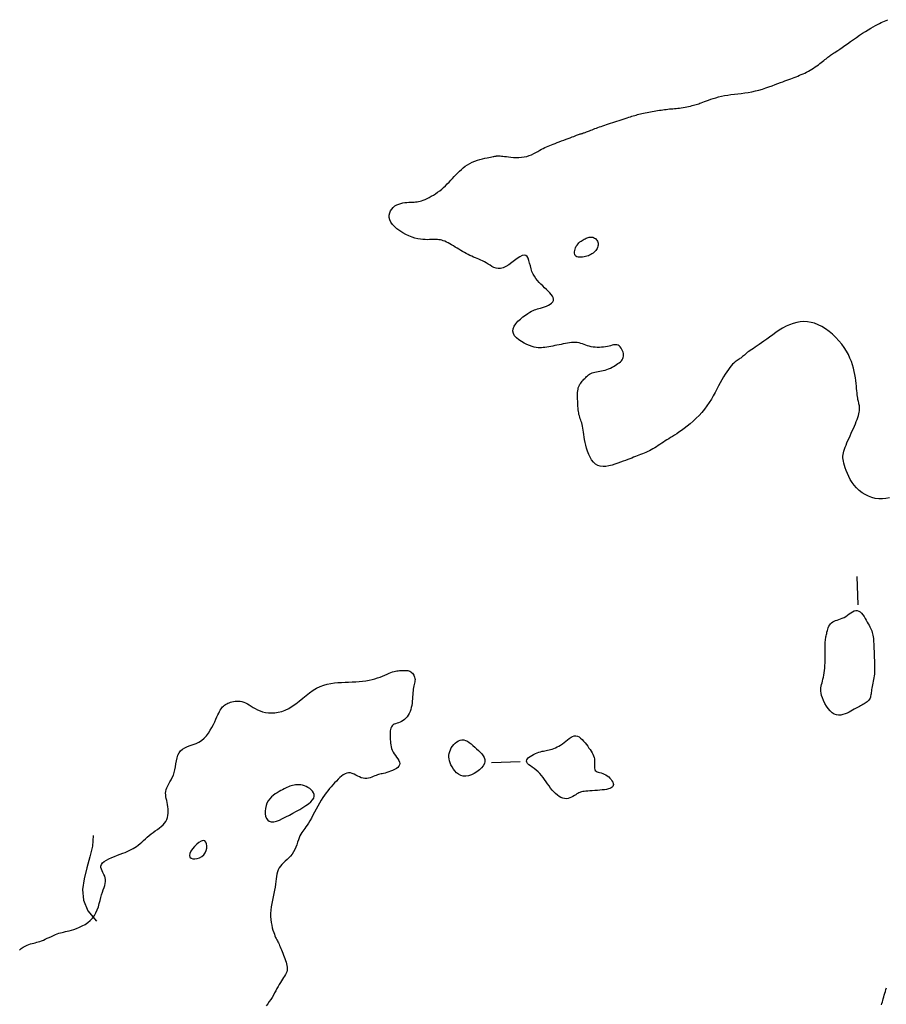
# Model space of a CAD drawing. Header units: millimetres. Extents: x 32690613 to 32693367, y 5343692 to 5344708.
# Tile 911 of 1009: x 32693088 to 32693119, y 5344473 to 5344508. Entities that reach past the tile are written whole.
import ezdxf

# ---------------------------------------------------------------- set-up
doc = ezdxf.new("R2010")
doc.units = ezdxf.units.MM
doc.header["$LTSCALE"] = 20
doc.layers.add('02-DGM_HL_491.50', color=72, linetype='Continuous')

msp = doc.modelspace()

# ---------------------------------------------------------------- linework, layer by layer
at = {"layer": '02-DGM_HL_491.50', "elevation": 491.5, "flags": 128}
for points in [[(32693118.681, 5344491.091), (32693118.558, 5344491.067), (32693118.433, 5344491.055), (32693118.308, 5344491.058), (32693118.184, 5344491.075), (32693118.062, 5344491.106), (32693117.943, 5344491.15), (32693117.829, 5344491.206), (32693117.721, 5344491.273), (32693117.621, 5344491.35), (32693117.529, 5344491.437), (32693117.447, 5344491.531), (32693117.374, 5344491.631), (32693117.311, 5344491.734), (32693117.256, 5344491.839), (32693117.209, 5344491.943), (32693117.169, 5344492.044), (32693117.136, 5344492.139), (32693117.109, 5344492.226), (32693117.087, 5344492.304), (32693117.072, 5344492.373), (32693117.061, 5344492.437), (32693117.057, 5344492.495), (32693117.057, 5344492.552), (32693117.063, 5344492.608), (32693117.073, 5344492.665), (32693117.089, 5344492.726), (32693117.11, 5344492.792), (32693117.135, 5344492.862), (32693117.164, 5344492.937), (32693117.196, 5344493.015), (32693117.231, 5344493.096), (32693117.267, 5344493.179), (32693117.305, 5344493.263), (32693117.343, 5344493.347), (32693117.381, 5344493.432), (32693117.419, 5344493.516), (32693117.455, 5344493.599), (32693117.49, 5344493.68), (32693117.522, 5344493.758), (32693117.551, 5344493.832), (32693117.576, 5344493.903), (32693117.597, 5344493.969), (32693117.613, 5344494.03), (32693117.624, 5344494.085), (32693117.631, 5344494.137), (32693117.635, 5344494.184), (32693117.636, 5344494.228), (32693117.634, 5344494.269), (32693117.63, 5344494.308), (32693117.624, 5344494.345), (32693117.616, 5344494.381), (32693117.608, 5344494.417), (32693117.599, 5344494.453), (32693117.59, 5344494.492), (32693117.581, 5344494.533), (32693117.571, 5344494.58), (32693117.563, 5344494.632), (32693117.555, 5344494.69), (32693117.547, 5344494.756), (32693117.54, 5344494.83), (32693117.533, 5344494.91), (32693117.525, 5344494.996), (32693117.516, 5344495.089), (32693117.504, 5344495.187), (32693117.489, 5344495.289), (32693117.471, 5344495.396), (32693117.449, 5344495.506), (32693117.422, 5344495.62), (32693117.389, 5344495.736), (32693117.349, 5344495.855), (32693117.301, 5344495.975), (32693117.245, 5344496.096), (32693117.178, 5344496.218), (32693117.101, 5344496.34), (32693117.012, 5344496.462), (32693116.914, 5344496.581), (32693116.806, 5344496.695), (32693116.692, 5344496.804), (32693116.572, 5344496.904), (32693116.448, 5344496.995), (32693116.321, 5344497.074), (32693116.194, 5344497.139), (32693116.067, 5344497.189), (32693115.941, 5344497.223), (32693115.815, 5344497.243), (32693115.689, 5344497.249), (32693115.565, 5344497.242), (32693115.44, 5344497.221), (32693115.316, 5344497.187), (32693115.193, 5344497.141), (32693115.07, 5344497.084), (32693114.949, 5344497.018), (32693114.83, 5344496.945), (32693114.714, 5344496.867), (32693114.602, 5344496.788), (32693114.495, 5344496.71), (32693114.393, 5344496.634), (32693114.298, 5344496.564), (32693114.211, 5344496.502), (32693114.13, 5344496.447), (32693114.056, 5344496.398), (32693113.989, 5344496.354), (32693113.927, 5344496.314), (32693113.87, 5344496.278), (32693113.818, 5344496.243), (32693113.77, 5344496.21), (32693113.726, 5344496.177), (32693113.686, 5344496.145), (32693113.649, 5344496.113), (32693113.614, 5344496.082), (32693113.58, 5344496.053), (32693113.549, 5344496.026), (32693113.518, 5344496), (32693113.487, 5344495.977), (32693113.457, 5344495.956), (32693113.426, 5344495.936), (32693113.394, 5344495.916), (32693113.36, 5344495.894), (32693113.325, 5344495.868), (32693113.288, 5344495.838), (32693113.247, 5344495.801), (32693113.204, 5344495.757), (32693113.157, 5344495.704), (32693113.108, 5344495.642), (32693113.055, 5344495.572), (32693113.001, 5344495.494), (32693112.944, 5344495.409), (32693112.887, 5344495.317), (32693112.829, 5344495.219), (32693112.77, 5344495.115), (32693112.712, 5344495.006), (32693112.653, 5344494.893), (32693112.592, 5344494.777), (32693112.528, 5344494.659), (32693112.46, 5344494.54), (32693112.387, 5344494.421), (32693112.308, 5344494.304), (32693112.223, 5344494.19), (32693112.13, 5344494.079), (32693112.031, 5344493.972), (32693111.927, 5344493.87), (32693111.822, 5344493.773), (32693111.717, 5344493.682), (32693111.613, 5344493.597), (32693111.512, 5344493.52), (32693111.418, 5344493.45), (32693111.33, 5344493.387), (32693111.249, 5344493.332), (32693111.174, 5344493.282), (32693111.103, 5344493.237), (32693111.036, 5344493.196), (32693110.972, 5344493.156), (32693110.91, 5344493.118), (32693110.848, 5344493.08), (32693110.787, 5344493.04), (32693110.726, 5344493), (32693110.666, 5344492.96), (32693110.605, 5344492.919), (32693110.544, 5344492.879), (32693110.483, 5344492.841), (32693110.421, 5344492.804), (32693110.36, 5344492.769), (32693110.299, 5344492.736), (32693110.238, 5344492.706), (32693110.176, 5344492.678), (32693110.115, 5344492.652), (32693110.053, 5344492.626), (32693109.991, 5344492.602), (32693109.93, 5344492.578), (32693109.868, 5344492.555), (32693109.806, 5344492.532), (32693109.744, 5344492.508), (32693109.679, 5344492.484), (32693109.611, 5344492.458), (32693109.54, 5344492.431), (32693109.464, 5344492.402), (32693109.382, 5344492.371), (32693109.293, 5344492.338), (32693109.197, 5344492.302), (32693109.095, 5344492.266), (32693108.991, 5344492.234), (32693108.884, 5344492.207), (32693108.779, 5344492.19), (32693108.677, 5344492.185), (32693108.581, 5344492.195), (32693108.491, 5344492.223), (32693108.411, 5344492.272), (32693108.34, 5344492.338), (32693108.277, 5344492.419), (32693108.223, 5344492.512), (32693108.176, 5344492.612), (32693108.136, 5344492.718), (32693108.102, 5344492.824), (32693108.074, 5344492.93), (32693108.052, 5344493.03), (32693108.034, 5344493.126), (32693108.02, 5344493.217), (32693108.008, 5344493.302), (32693107.997, 5344493.383), (32693107.987, 5344493.458), (32693107.977, 5344493.528), (32693107.965, 5344493.593), (32693107.951, 5344493.652), (32693107.935, 5344493.707), (32693107.919, 5344493.759), (32693107.901, 5344493.809), (32693107.884, 5344493.857), (32693107.867, 5344493.905), (32693107.851, 5344493.954), (32693107.838, 5344494.005), (32693107.827, 5344494.058), (32693107.818, 5344494.113), (32693107.81, 5344494.17), (32693107.805, 5344494.229), (32693107.8, 5344494.29), (32693107.797, 5344494.351), (32693107.794, 5344494.413), (32693107.792, 5344494.475), (32693107.789, 5344494.538), (32693107.787, 5344494.6), (32693107.787, 5344494.661), (32693107.787, 5344494.72), (32693107.79, 5344494.778), (32693107.795, 5344494.833), (32693107.804, 5344494.886), (32693107.815, 5344494.935), (32693107.831, 5344494.981), (32693107.85, 5344495.023), (32693107.873, 5344495.063), (32693107.898, 5344495.1), (32693107.924, 5344495.135), (32693107.953, 5344495.169), (32693107.982, 5344495.202), (32693108.012, 5344495.235), (32693108.042, 5344495.267), (32693108.073, 5344495.299), (32693108.104, 5344495.33), (32693108.138, 5344495.359), (32693108.173, 5344495.387), (32693108.21, 5344495.412), (32693108.251, 5344495.435), (32693108.295, 5344495.454), (32693108.344, 5344495.47), (32693108.395, 5344495.483), (32693108.45, 5344495.494), (32693108.507, 5344495.504), (32693108.566, 5344495.514), (32693108.627, 5344495.526), (32693108.688, 5344495.539), (32693108.75, 5344495.555), (32693108.812, 5344495.575), (32693108.873, 5344495.599), (32693108.933, 5344495.625), (32693108.991, 5344495.653), (32693109.048, 5344495.684), (32693109.102, 5344495.716), (32693109.153, 5344495.748), (32693109.2, 5344495.781), (32693109.244, 5344495.814), (32693109.283, 5344495.848), (32693109.317, 5344495.882), (32693109.346, 5344495.917), (32693109.369, 5344495.955), (32693109.385, 5344495.994), (32693109.395, 5344496.036), (32693109.397, 5344496.081), (32693109.391, 5344496.129), (32693109.378, 5344496.179), (32693109.36, 5344496.23), (32693109.335, 5344496.278), (32693109.307, 5344496.324), (32693109.274, 5344496.364), (32693109.24, 5344496.397), (32693109.203, 5344496.421), (32693109.165, 5344496.435), (32693109.126, 5344496.441), (32693109.085, 5344496.439), (32693109.041, 5344496.432), (32693108.994, 5344496.421), (32693108.943, 5344496.407), (32693108.889, 5344496.392), (32693108.829, 5344496.378), (32693108.765, 5344496.367), (32693108.696, 5344496.358), (32693108.624, 5344496.352), (32693108.551, 5344496.349), (32693108.477, 5344496.349), (32693108.403, 5344496.353), (32693108.331, 5344496.361), (32693108.262, 5344496.373), (32693108.197, 5344496.389), (32693108.135, 5344496.408), (32693108.075, 5344496.429), (32693108.016, 5344496.45), (32693107.958, 5344496.471), (32693107.9, 5344496.489), (32693107.84, 5344496.505), (32693107.779, 5344496.515), (32693107.714, 5344496.521), (32693107.648, 5344496.521), (32693107.579, 5344496.516), (32693107.508, 5344496.508), (32693107.436, 5344496.497), (32693107.362, 5344496.484), (32693107.288, 5344496.47), (32693107.214, 5344496.454), (32693107.14, 5344496.439), (32693107.066, 5344496.424), (32693106.992, 5344496.409), (32693106.92, 5344496.395), (32693106.85, 5344496.382), (32693106.781, 5344496.369), (32693106.715, 5344496.358), (32693106.651, 5344496.349), (32693106.59, 5344496.341), (32693106.531, 5344496.336), (32693106.471, 5344496.335), (32693106.41, 5344496.337), (32693106.345, 5344496.346), (32693106.275, 5344496.36), (32693106.199, 5344496.382), (32693106.115, 5344496.411), (32693106.022, 5344496.45), (32693105.924, 5344496.497), (32693105.827, 5344496.551), (32693105.736, 5344496.612), (32693105.655, 5344496.68), (32693105.59, 5344496.753), (32693105.546, 5344496.831), (32693105.528, 5344496.914), (32693105.539, 5344497), (32693105.577, 5344497.087), (32693105.634, 5344497.174), (32693105.707, 5344497.259), (32693105.79, 5344497.339), (32693105.878, 5344497.413), (32693105.965, 5344497.479), (32693106.046, 5344497.535), (32693106.117, 5344497.579), (32693106.179, 5344497.613), (32693106.235, 5344497.639), (32693106.286, 5344497.659), (32693106.336, 5344497.675), (32693106.386, 5344497.689), (32693106.439, 5344497.703), (32693106.497, 5344497.719), (32693106.562, 5344497.739), (32693106.632, 5344497.763), (32693106.702, 5344497.792), (32693106.77, 5344497.823), (32693106.831, 5344497.859), (32693106.883, 5344497.898), (32693106.923, 5344497.941), (32693106.946, 5344497.987), (32693106.95, 5344498.036), (32693106.937, 5344498.087), (32693106.909, 5344498.141), (32693106.87, 5344498.197), (32693106.82, 5344498.255), (32693106.763, 5344498.314), (32693106.701, 5344498.373), (32693106.636, 5344498.433), (32693106.571, 5344498.493), (32693106.508, 5344498.555), (32693106.446, 5344498.618), (32693106.387, 5344498.684), (32693106.331, 5344498.754), (32693106.281, 5344498.83), (32693106.236, 5344498.911), (32693106.197, 5344499), (32693106.166, 5344499.096), (32693106.139, 5344499.194), (32693106.114, 5344499.291), (32693106.088, 5344499.381), (32693106.059, 5344499.46), (32693106.024, 5344499.521), (32693105.98, 5344499.56), (32693105.925, 5344499.573), (32693105.855, 5344499.556), (32693105.774, 5344499.514), (32693105.684, 5344499.454), (32693105.588, 5344499.383), (32693105.488, 5344499.308), (32693105.387, 5344499.235), (32693105.287, 5344499.173), (32693105.191, 5344499.127), (32693105.102, 5344499.104), (32693105.019, 5344499.1), (32693104.941, 5344499.113), (32693104.868, 5344499.139), (32693104.798, 5344499.174), (32693104.731, 5344499.215), (32693104.665, 5344499.258), (32693104.601, 5344499.299), (32693104.537, 5344499.336), (32693104.473, 5344499.368), (32693104.409, 5344499.398), (32693104.346, 5344499.425), (32693104.282, 5344499.45), (32693104.219, 5344499.476), (32693104.155, 5344499.502), (32693104.091, 5344499.529), (32693104.028, 5344499.559), (32693103.964, 5344499.592), (32693103.9, 5344499.626), (32693103.836, 5344499.662), (32693103.772, 5344499.699), (32693103.708, 5344499.737), (32693103.644, 5344499.776), (32693103.58, 5344499.815), (32693103.516, 5344499.854), (32693103.452, 5344499.893), (32693103.389, 5344499.93), (32693103.327, 5344499.965), (32693103.267, 5344499.998), (32693103.208, 5344500.027), (32693103.151, 5344500.053), (32693103.097, 5344500.074), (32693103.046, 5344500.091), (32693102.996, 5344500.102), (32693102.947, 5344500.11), (32693102.898, 5344500.115), (32693102.847, 5344500.117), (32693102.795, 5344500.117), (32693102.739, 5344500.116), (32693102.679, 5344500.113), (32693102.614, 5344500.111), (32693102.543, 5344500.11), (32693102.468, 5344500.111), (32693102.387, 5344500.116), (32693102.3, 5344500.126), (32693102.209, 5344500.142), (32693102.111, 5344500.166), (32693102.008, 5344500.198), (32693101.9, 5344500.241), (32693101.79, 5344500.292), (32693101.681, 5344500.352), (32693101.576, 5344500.418), (32693101.478, 5344500.489), (32693101.392, 5344500.565), (32693101.32, 5344500.644), (32693101.265, 5344500.725), (32693101.23, 5344500.807), (32693101.214, 5344500.888), (32693101.215, 5344500.968), (32693101.232, 5344501.044), (32693101.261, 5344501.115), (32693101.302, 5344501.18), (32693101.352, 5344501.238), (32693101.41, 5344501.287), (32693101.473, 5344501.326), (32693101.541, 5344501.356), (32693101.611, 5344501.379), (32693101.683, 5344501.395), (32693101.756, 5344501.406), (32693101.827, 5344501.413), (32693101.896, 5344501.417), (32693101.961, 5344501.42), (32693102.021, 5344501.422), (32693102.077, 5344501.425), (32693102.13, 5344501.429), (32693102.182, 5344501.435), (32693102.234, 5344501.444), (32693102.287, 5344501.456), (32693102.343, 5344501.472), (32693102.402, 5344501.493), (32693102.466, 5344501.518), (32693102.534, 5344501.549), (32693102.606, 5344501.585), (32693102.679, 5344501.625), (32693102.753, 5344501.669), (32693102.828, 5344501.716), (32693102.901, 5344501.767), (32693102.973, 5344501.821), (32693103.043, 5344501.877), (32693103.11, 5344501.935), (32693103.175, 5344501.995), (32693103.239, 5344502.057), (32693103.301, 5344502.12), (32693103.362, 5344502.184), (32693103.422, 5344502.248), (32693103.482, 5344502.313), (32693103.542, 5344502.378), (32693103.603, 5344502.442), (32693103.666, 5344502.505), (32693103.73, 5344502.566), (32693103.797, 5344502.624), (32693103.868, 5344502.678), (32693103.944, 5344502.729), (32693104.024, 5344502.775), (32693104.11, 5344502.816), (32693104.199, 5344502.852), (32693104.29, 5344502.883), (32693104.381, 5344502.91), (32693104.469, 5344502.933), (32693104.552, 5344502.953), (32693104.628, 5344502.97), (32693104.695, 5344502.984), (32693104.752, 5344502.996), (32693104.799, 5344503.005), (32693104.838, 5344503.013), (32693104.87, 5344503.02), (32693104.897, 5344503.025), (32693104.92, 5344503.029), (32693104.94, 5344503.032), (32693104.959, 5344503.034), (32693104.979, 5344503.036), (32693105, 5344503.038), (32693105.025, 5344503.038), (32693105.053, 5344503.038), (32693105.087, 5344503.036), (32693105.127, 5344503.033), (32693105.176, 5344503.028), (32693105.234, 5344503.021), (32693105.302, 5344503.012), (32693105.378, 5344503.002), (32693105.462, 5344502.993), (32693105.551, 5344502.986), (32693105.643, 5344502.981), (32693105.737, 5344502.981), (32693105.831, 5344502.987), (32693105.923, 5344502.999), (32693106.011, 5344503.02), (32693106.097, 5344503.047), (32693106.178, 5344503.079), (32693106.256, 5344503.116), (32693106.33, 5344503.154), (32693106.401, 5344503.193), (32693106.468, 5344503.231), (32693106.531, 5344503.266), (32693106.59, 5344503.298), (32693106.647, 5344503.326), (32693106.703, 5344503.352), (32693106.758, 5344503.377), (32693106.815, 5344503.4), (32693106.874, 5344503.423), (32693106.936, 5344503.447), (32693107.002, 5344503.472), (32693107.074, 5344503.499), (32693107.15, 5344503.528), (32693107.229, 5344503.558), (32693107.308, 5344503.588), (32693107.386, 5344503.617), (32693107.462, 5344503.646), (32693107.533, 5344503.672), (32693107.598, 5344503.697), (32693107.656, 5344503.719), (32693107.707, 5344503.738), (32693107.752, 5344503.755), (32693107.791, 5344503.769), (32693107.826, 5344503.782), (32693107.857, 5344503.793), (32693107.884, 5344503.802), (32693107.909, 5344503.811), (32693107.933, 5344503.818), (32693107.955, 5344503.824), (32693107.978, 5344503.831), (32693108, 5344503.837), (32693108.023, 5344503.844), (32693108.048, 5344503.852), (32693108.074, 5344503.861), (32693108.104, 5344503.872), (32693108.136, 5344503.884), (32693108.172, 5344503.899), (32693108.21, 5344503.914), (32693108.252, 5344503.932), (32693108.296, 5344503.95), (32693108.343, 5344503.969), (32693108.392, 5344503.988), (32693108.444, 5344504.008), (32693108.498, 5344504.028), (32693108.554, 5344504.048), (32693108.612, 5344504.069), (32693108.673, 5344504.09), (32693108.737, 5344504.111), (32693108.802, 5344504.133), (32693108.871, 5344504.155), (32693108.941, 5344504.178), (32693109.015, 5344504.203), (32693109.089, 5344504.227), (32693109.165, 5344504.252), (32693109.24, 5344504.277), (32693109.314, 5344504.301), (32693109.385, 5344504.324), (32693109.454, 5344504.347), (32693109.518, 5344504.368), (32693109.577, 5344504.387), (32693109.632, 5344504.405), (32693109.684, 5344504.422), (32693109.734, 5344504.437), (32693109.783, 5344504.452), (32693109.831, 5344504.465), (32693109.88, 5344504.479), (32693109.93, 5344504.491), (32693109.983, 5344504.503), (32693110.038, 5344504.516), (32693110.095, 5344504.527), (32693110.154, 5344504.539), (32693110.214, 5344504.551), (32693110.275, 5344504.562), (32693110.337, 5344504.574), (32693110.399, 5344504.585), (32693110.461, 5344504.596), (32693110.523, 5344504.607), (32693110.585, 5344504.618), (32693110.646, 5344504.629), (32693110.707, 5344504.639), (32693110.767, 5344504.648), (32693110.826, 5344504.656), (32693110.884, 5344504.663), (32693110.942, 5344504.67), (32693110.998, 5344504.675), (32693111.055, 5344504.68), (32693111.111, 5344504.685), (32693111.168, 5344504.69), (32693111.227, 5344504.695), (32693111.286, 5344504.702), (32693111.347, 5344504.709), (32693111.41, 5344504.718), (32693111.475, 5344504.729), (32693111.54, 5344504.74), (32693111.604, 5344504.753), (32693111.667, 5344504.766), (32693111.727, 5344504.779), (32693111.785, 5344504.793), (32693111.838, 5344504.806), (32693111.886, 5344504.819), (32693111.932, 5344504.832), (32693111.975, 5344504.846), (32693112.018, 5344504.86), (32693112.063, 5344504.876), (32693112.11, 5344504.893), (32693112.162, 5344504.912), (32693112.22, 5344504.934), (32693112.285, 5344504.959), (32693112.358, 5344504.985), (32693112.438, 5344505.013), (32693112.523, 5344505.041), (32693112.615, 5344505.069), (32693112.712, 5344505.096), (32693112.814, 5344505.12), (32693112.921, 5344505.142), (32693113.031, 5344505.16), (32693113.146, 5344505.176), (32693113.263, 5344505.19), (32693113.382, 5344505.204), (32693113.504, 5344505.218), (32693113.627, 5344505.234), (32693113.75, 5344505.253), (32693113.875, 5344505.277), (32693113.998, 5344505.305), (32693114.121, 5344505.337), (32693114.242, 5344505.373), (32693114.359, 5344505.41), (32693114.473, 5344505.449), (32693114.582, 5344505.488), (32693114.685, 5344505.526), (32693114.781, 5344505.562), (32693114.87, 5344505.596), (32693114.952, 5344505.627), (32693115.028, 5344505.655), (32693115.099, 5344505.682), (32693115.167, 5344505.708), (32693115.232, 5344505.732), (32693115.294, 5344505.756), (32693115.356, 5344505.779), (32693115.418, 5344505.803), (32693115.479, 5344505.826), (32693115.541, 5344505.851), (32693115.602, 5344505.876), (32693115.664, 5344505.902), (32693115.725, 5344505.931), (32693115.787, 5344505.961), (32693115.848, 5344505.993), (32693115.909, 5344506.028), (32693115.97, 5344506.065), (32693116.029, 5344506.103), (32693116.088, 5344506.143), (32693116.144, 5344506.182), (32693116.199, 5344506.222), (32693116.251, 5344506.261), (32693116.3, 5344506.298), (32693116.345, 5344506.334), (32693116.388, 5344506.368), (32693116.427, 5344506.399), (32693116.465, 5344506.43), (32693116.5, 5344506.458), (32693116.533, 5344506.484), (32693116.565, 5344506.509), (32693116.596, 5344506.532), (32693116.626, 5344506.553), (32693116.657, 5344506.574), (32693116.691, 5344506.596), (32693116.728, 5344506.621), (32693116.771, 5344506.649), (32693116.821, 5344506.682), (32693116.88, 5344506.721), (32693116.948, 5344506.768), (32693117.028, 5344506.824), (32693117.118, 5344506.887), (32693117.215, 5344506.956), (32693117.318, 5344507.028), (32693117.424, 5344507.102), (32693117.532, 5344507.177), (32693117.638, 5344507.249), (32693117.742, 5344507.318), (32693117.841, 5344507.382), (32693117.936, 5344507.441), (32693118.025, 5344507.494), (32693118.109, 5344507.543), (32693118.188, 5344507.587), (32693118.262, 5344507.627), (32693118.331, 5344507.662), (32693118.395, 5344507.693), (32693118.454, 5344507.721), (32693118.51, 5344507.746), (32693118.565, 5344507.77), (32693118.62, 5344507.794)], [(32693117.538, 5344488.351), (32693117.577, 5344487.352)], [(32693088.3, 5344475.295), (32693088.364, 5344475.348), (32693088.431, 5344475.394), (32693088.499, 5344475.432), (32693088.566, 5344475.465), (32693088.629, 5344475.491), (32693088.689, 5344475.511), (32693088.744, 5344475.528), (32693088.797, 5344475.542), (32693088.849, 5344475.555), (32693088.901, 5344475.567), (32693088.954, 5344475.581), (32693089.01, 5344475.598), (32693089.069, 5344475.619), (32693089.133, 5344475.645), (32693089.201, 5344475.674), (32693089.271, 5344475.707), (32693089.342, 5344475.741), (32693089.414, 5344475.775), (32693089.484, 5344475.807), (32693089.552, 5344475.837), (32693089.616, 5344475.863), (32693089.675, 5344475.883), (32693089.731, 5344475.9), (32693089.787, 5344475.914), (32693089.842, 5344475.927), (32693089.901, 5344475.94), (32693089.964, 5344475.954), (32693090.033, 5344475.972), (32693090.111, 5344475.993), (32693090.198, 5344476.02), (32693090.292, 5344476.053), (32693090.391, 5344476.093), (32693090.491, 5344476.14), (32693090.591, 5344476.195), (32693090.685, 5344476.258), (32693090.773, 5344476.33), (32693090.851, 5344476.411), (32693090.916, 5344476.502), (32693090.971, 5344476.601), (32693091.016, 5344476.705), (32693091.054, 5344476.812), (32693091.086, 5344476.92), (32693091.115, 5344477.028), (32693091.142, 5344477.132), (32693091.169, 5344477.23), (32693091.197, 5344477.321), (32693091.225, 5344477.405), (32693091.252, 5344477.484), (32693091.275, 5344477.557), (32693091.293, 5344477.627), (32693091.303, 5344477.693), (32693091.305, 5344477.756), (32693091.296, 5344477.819), (32693091.276, 5344477.88), (32693091.247, 5344477.941), (32693091.215, 5344478.002), (32693091.184, 5344478.061), (32693091.159, 5344478.119), (32693091.144, 5344478.176), (32693091.143, 5344478.232), (32693091.161, 5344478.286), (32693091.201, 5344478.338), (32693091.261, 5344478.389), (32693091.337, 5344478.438), (32693091.424, 5344478.484), (32693091.52, 5344478.528), (32693091.619, 5344478.57), (32693091.718, 5344478.609), (32693091.814, 5344478.645), (32693091.903, 5344478.679), (32693091.985, 5344478.71), (32693092.061, 5344478.741), (32693092.132, 5344478.772), (32693092.2, 5344478.804), (32693092.264, 5344478.839), (32693092.326, 5344478.876), (32693092.387, 5344478.918), (32693092.448, 5344478.964), (32693092.509, 5344479.015), (32693092.57, 5344479.069), (32693092.633, 5344479.125), (32693092.696, 5344479.183), (32693092.762, 5344479.241), (32693092.829, 5344479.299), (32693092.898, 5344479.355), (32693092.97, 5344479.408), (32693093.043, 5344479.461), (32693093.116, 5344479.512), (32693093.186, 5344479.564), (32693093.252, 5344479.617), (32693093.312, 5344479.672), (32693093.365, 5344479.73), (32693093.409, 5344479.792), (32693093.444, 5344479.858), (32693093.468, 5344479.928), (32693093.484, 5344480.001), (32693093.492, 5344480.076), (32693093.494, 5344480.152), (32693093.49, 5344480.229), (32693093.482, 5344480.304), (32693093.47, 5344480.378), (32693093.456, 5344480.449), (32693093.441, 5344480.518), (32693093.426, 5344480.585), (32693093.414, 5344480.65), (32693093.406, 5344480.714), (32693093.404, 5344480.778), (32693093.408, 5344480.841), (32693093.422, 5344480.904), (32693093.445, 5344480.968), (32693093.476, 5344481.033), (32693093.513, 5344481.1), (32693093.554, 5344481.17), (32693093.595, 5344481.244), (32693093.636, 5344481.323), (32693093.673, 5344481.408), (32693093.704, 5344481.499), (32693093.728, 5344481.597), (32693093.747, 5344481.7), (32693093.764, 5344481.805), (32693093.782, 5344481.908), (32693093.804, 5344482.009), (32693093.833, 5344482.102), (32693093.872, 5344482.186), (32693093.925, 5344482.258), (32693093.992, 5344482.316), (32693094.073, 5344482.363), (32693094.164, 5344482.402), (32693094.262, 5344482.438), (32693094.363, 5344482.474), (32693094.466, 5344482.514), (32693094.566, 5344482.561), (32693094.661, 5344482.62), (32693094.748, 5344482.694), (32693094.827, 5344482.779), (32693094.899, 5344482.873), (32693094.964, 5344482.973), (32693095.022, 5344483.075), (32693095.073, 5344483.176), (32693095.119, 5344483.273), (32693095.16, 5344483.363), (32693095.196, 5344483.442), (32693095.229, 5344483.513), (32693095.258, 5344483.574), (32693095.285, 5344483.628), (32693095.312, 5344483.676), (32693095.338, 5344483.718), (32693095.365, 5344483.755), (32693095.394, 5344483.789), (32693095.425, 5344483.82), (32693095.459, 5344483.849), (32693095.496, 5344483.875), (32693095.535, 5344483.899), (32693095.578, 5344483.92), (32693095.623, 5344483.938), (32693095.67, 5344483.955), (32693095.72, 5344483.968), (32693095.773, 5344483.979), (32693095.829, 5344483.987), (32693095.886, 5344483.991), (32693095.945, 5344483.991), (32693096.006, 5344483.985), (32693096.068, 5344483.974), (32693096.131, 5344483.956), (32693096.194, 5344483.931), (32693096.258, 5344483.899), (32693096.324, 5344483.861), (32693096.391, 5344483.819), (32693096.461, 5344483.775), (32693096.535, 5344483.731), (32693096.614, 5344483.69), (32693096.699, 5344483.652), (32693096.79, 5344483.621), (32693096.889, 5344483.598), (32693096.994, 5344483.583), (32693097.104, 5344483.579), (32693097.219, 5344483.586), (32693097.337, 5344483.604), (32693097.458, 5344483.635), (32693097.58, 5344483.68), (32693097.703, 5344483.74), (32693097.825, 5344483.814), (32693097.947, 5344483.901), (32693098.068, 5344483.995), (32693098.19, 5344484.093), (32693098.311, 5344484.191), (32693098.432, 5344484.285), (32693098.554, 5344484.371), (32693098.676, 5344484.445), (32693098.799, 5344484.505), (32693098.922, 5344484.551), (32693099.046, 5344484.586), (32693099.17, 5344484.61), (32693099.295, 5344484.627), (32693099.419, 5344484.638), (32693099.544, 5344484.646), (32693099.669, 5344484.651), (32693099.794, 5344484.656), (32693099.918, 5344484.661), (32693100.041, 5344484.668), (32693100.161, 5344484.677), (32693100.279, 5344484.688), (32693100.394, 5344484.703), (32693100.505, 5344484.721), (32693100.611, 5344484.743), (32693100.711, 5344484.77), (32693100.806, 5344484.801), (32693100.896, 5344484.834), (32693100.981, 5344484.869), (32693101.06, 5344484.903), (32693101.135, 5344484.936), (32693101.204, 5344484.966), (32693101.268, 5344484.991), (32693101.327, 5344485.012), (32693101.382, 5344485.028), (32693101.433, 5344485.04), (32693101.481, 5344485.048), (32693101.527, 5344485.054), (32693101.57, 5344485.058), (32693101.613, 5344485.06), (32693101.654, 5344485.062), (32693101.696, 5344485.063), (32693101.737, 5344485.064), (32693101.778, 5344485.064), (32693101.818, 5344485.061), (32693101.856, 5344485.056), (32693101.893, 5344485.048), (32693101.929, 5344485.035), (32693101.962, 5344485.018), (32693101.993, 5344484.996), (32693102.021, 5344484.969), (32693102.046, 5344484.939), (32693102.067, 5344484.904), (32693102.085, 5344484.867), (32693102.098, 5344484.828), (32693102.107, 5344484.788), (32693102.112, 5344484.746), (32693102.111, 5344484.704), (32693102.106, 5344484.662), (32693102.098, 5344484.618), (32693102.087, 5344484.572), (32693102.076, 5344484.523), (32693102.064, 5344484.471), (32693102.053, 5344484.415), (32693102.043, 5344484.354), (32693102.037, 5344484.289), (32693102.032, 5344484.22), (32693102.028, 5344484.147), (32693102.023, 5344484.072), (32693102.018, 5344483.996), (32693102.01, 5344483.919), (32693101.998, 5344483.843), (32693101.983, 5344483.768), (32693101.962, 5344483.696), (32693101.937, 5344483.627), (32693101.907, 5344483.561), (32693101.872, 5344483.5), (32693101.833, 5344483.444), (32693101.79, 5344483.393), (32693101.744, 5344483.349), (32693101.695, 5344483.312), (32693101.643, 5344483.282), (32693101.589, 5344483.259), (32693101.536, 5344483.239), (32693101.483, 5344483.221), (32693101.433, 5344483.203), (32693101.387, 5344483.183), (32693101.347, 5344483.159), (32693101.313, 5344483.13), (32693101.287, 5344483.094), (32693101.268, 5344483.052), (32693101.255, 5344483.004), (32693101.247, 5344482.951), (32693101.243, 5344482.894), (32693101.242, 5344482.835), (32693101.244, 5344482.773), (32693101.246, 5344482.711), (32693101.249, 5344482.648), (32693101.252, 5344482.586), (32693101.258, 5344482.524), (32693101.266, 5344482.461), (32693101.278, 5344482.399), (32693101.296, 5344482.338), (32693101.319, 5344482.276), (32693101.349, 5344482.215), (32693101.386, 5344482.153), (32693101.427, 5344482.093), (32693101.469, 5344482.034), (32693101.509, 5344481.976), (32693101.543, 5344481.92), (32693101.568, 5344481.865), (32693101.579, 5344481.814), (32693101.575, 5344481.765), (32693101.552, 5344481.719), (32693101.512, 5344481.676), (32693101.46, 5344481.637), (32693101.399, 5344481.601), (32693101.331, 5344481.569), (32693101.261, 5344481.541), (32693101.192, 5344481.517), (32693101.127, 5344481.497), (32693101.068, 5344481.481), (32693101.016, 5344481.468), (32693100.969, 5344481.457), (32693100.925, 5344481.447), (32693100.883, 5344481.438), (32693100.842, 5344481.427), (32693100.8, 5344481.415), (32693100.755, 5344481.399), (32693100.707, 5344481.38), (32693100.656, 5344481.359), (32693100.601, 5344481.337), (32693100.545, 5344481.318), (32693100.486, 5344481.302), (32693100.425, 5344481.292), (32693100.363, 5344481.29), (32693100.3, 5344481.298), (32693100.237, 5344481.316), (32693100.174, 5344481.343), (32693100.11, 5344481.375), (32693100.046, 5344481.408), (32693099.982, 5344481.439), (32693099.919, 5344481.465), (32693099.855, 5344481.482), (32693099.793, 5344481.487), (32693099.73, 5344481.477), (32693099.669, 5344481.453), (32693099.608, 5344481.418), (32693099.547, 5344481.373), (32693099.486, 5344481.32), (32693099.426, 5344481.261), (32693099.366, 5344481.199), (32693099.306, 5344481.134), (32693099.246, 5344481.069), (32693099.186, 5344481.003), (32693099.126, 5344480.935), (32693099.066, 5344480.864), (32693099.007, 5344480.789), (32693098.947, 5344480.709), (32693098.888, 5344480.624), (32693098.829, 5344480.532), (32693098.771, 5344480.432), (32693098.713, 5344480.327), (32693098.655, 5344480.22), (32693098.6, 5344480.112), (32693098.545, 5344480.007), (32693098.492, 5344479.906), (32693098.442, 5344479.813), (32693098.393, 5344479.731), (32693098.348, 5344479.66), (32693098.305, 5344479.598), (32693098.264, 5344479.544), (32693098.225, 5344479.495), (32693098.189, 5344479.447), (32693098.155, 5344479.398), (32693098.124, 5344479.345), (32693098.094, 5344479.285), (32693098.066, 5344479.217), (32693098.039, 5344479.142), (32693098.011, 5344479.061), (32693097.982, 5344478.978), (32693097.949, 5344478.893), (32693097.913, 5344478.809), (32693097.872, 5344478.728), (32693097.824, 5344478.652), (32693097.769, 5344478.582), (32693097.709, 5344478.518), (32693097.646, 5344478.458), (32693097.582, 5344478.401), (32693097.52, 5344478.344), (32693097.461, 5344478.288), (32693097.409, 5344478.229), (32693097.365, 5344478.167), (32693097.331, 5344478.101), (32693097.305, 5344478.029), (32693097.286, 5344477.953), (32693097.272, 5344477.871), (32693097.261, 5344477.785), (32693097.25, 5344477.693), (32693097.239, 5344477.597), (32693097.224, 5344477.494), (32693097.205, 5344477.387), (32693097.183, 5344477.275), (32693097.159, 5344477.16), (32693097.135, 5344477.043), (32693097.112, 5344476.925), (32693097.093, 5344476.807), (32693097.079, 5344476.691), (32693097.071, 5344476.577), (32693097.071, 5344476.466), (32693097.078, 5344476.359), (32693097.091, 5344476.257), (32693097.108, 5344476.161), (32693097.129, 5344476.071), (32693097.152, 5344475.989), (32693097.176, 5344475.914), (32693097.2, 5344475.848), (32693097.222, 5344475.79), (32693097.244, 5344475.741), (32693097.264, 5344475.697), (32693097.284, 5344475.657), (32693097.304, 5344475.62), (32693097.323, 5344475.583), (32693097.343, 5344475.545), (32693097.363, 5344475.504), (32693097.384, 5344475.459), (32693097.405, 5344475.409), (32693097.427, 5344475.356), (32693097.45, 5344475.301), (32693097.472, 5344475.243), (32693097.495, 5344475.183), (32693097.519, 5344475.122), (32693097.542, 5344475.06), (32693097.565, 5344474.999), (32693097.587, 5344474.938), (32693097.607, 5344474.877), (32693097.624, 5344474.817), (32693097.637, 5344474.758), (32693097.646, 5344474.701), (32693097.648, 5344474.645), (32693097.644, 5344474.592), (32693097.631, 5344474.54), (32693097.612, 5344474.49), (32693097.587, 5344474.441), (32693097.558, 5344474.39), (32693097.524, 5344474.339), (32693097.487, 5344474.285), (32693097.449, 5344474.227), (32693097.41, 5344474.166), (32693097.371, 5344474.099), (32693097.332, 5344474.028), (32693097.292, 5344473.954), (32693097.251, 5344473.878), (32693097.209, 5344473.8), (32693097.165, 5344473.722), (32693097.12, 5344473.645), (32693097.072, 5344473.569), (32693097.021, 5344473.495), (32693096.969, 5344473.424), (32693096.914, 5344473.354)], [(32693104.782, 5344481.848), (32693105.782, 5344481.887)], [(32693090.871, 5344479.303), (32693090.845, 5344478.927), (32693090.76, 5344478.548), (32693090.652, 5344478.169), (32693090.555, 5344477.79), (32693090.505, 5344477.413), (32693090.537, 5344477.038), (32693090.687, 5344476.669), (32693090.988, 5344476.306)], [(32693118.406, 5344473.388), (32693118.419, 5344473.434), (32693118.433, 5344473.484), (32693118.448, 5344473.539), (32693118.464, 5344473.598), (32693118.48, 5344473.66), (32693118.498, 5344473.723), (32693118.517, 5344473.788), (32693118.537, 5344473.853), (32693118.557, 5344473.917), (32693118.579, 5344473.98)]]:
    msp.add_lwpolyline(points, dxfattribs=at)
for points in [[(32693108.067, 5344499.518), (32693108.014, 5344499.507), (32693107.961, 5344499.499), (32693107.907, 5344499.495), (32693107.856, 5344499.496), (32693107.809, 5344499.502), (32693107.766, 5344499.514), (32693107.731, 5344499.533), (32693107.704, 5344499.559), (32693107.687, 5344499.593), (32693107.679, 5344499.634), (32693107.679, 5344499.68), (32693107.687, 5344499.729), (32693107.701, 5344499.779), (32693107.721, 5344499.83), (32693107.745, 5344499.878), (32693107.773, 5344499.923), (32693107.804, 5344499.964), (32693107.838, 5344499.999), (32693107.873, 5344500.031), (32693107.909, 5344500.059), (32693107.946, 5344500.084), (32693107.983, 5344500.105), (32693108.02, 5344500.125), (32693108.057, 5344500.143), (32693108.092, 5344500.159), (32693108.126, 5344500.174), (32693108.159, 5344500.186), (32693108.192, 5344500.195), (32693108.224, 5344500.201), (32693108.256, 5344500.203), (32693108.287, 5344500.201), (32693108.319, 5344500.195), (32693108.35, 5344500.183), (32693108.381, 5344500.167), (32693108.411, 5344500.146), (32693108.438, 5344500.121), (32693108.462, 5344500.093), (32693108.482, 5344500.062), (32693108.498, 5344500.029), (32693108.507, 5344499.994), (32693108.511, 5344499.957), (32693108.508, 5344499.919), (32693108.5, 5344499.88), (32693108.487, 5344499.842), (32693108.47, 5344499.804), (32693108.448, 5344499.767), (32693108.422, 5344499.731), (32693108.394, 5344499.697), (32693108.362, 5344499.666), (32693108.328, 5344499.637), (32693108.292, 5344499.611), (32693108.252, 5344499.588), (32693108.21, 5344499.566), (32693108.165, 5344499.548), (32693108.117, 5344499.531)], [(32693117.333, 5344483.645), (32693117.269, 5344483.611), (32693117.201, 5344483.576), (32693117.13, 5344483.545), (32693117.056, 5344483.52), (32693116.981, 5344483.504), (32693116.905, 5344483.499), (32693116.828, 5344483.51), (32693116.753, 5344483.539), (32693116.68, 5344483.588), (32693116.609, 5344483.653), (32693116.543, 5344483.732), (32693116.482, 5344483.82), (32693116.427, 5344483.914), (32693116.379, 5344484.009), (32693116.34, 5344484.102), (32693116.311, 5344484.189), (32693116.292, 5344484.267), (32693116.282, 5344484.336), (32693116.281, 5344484.4), (32693116.286, 5344484.459), (32693116.296, 5344484.516), (32693116.309, 5344484.572), (32693116.325, 5344484.63), (32693116.341, 5344484.691), (32693116.357, 5344484.756), (32693116.372, 5344484.827), (32693116.386, 5344484.902), (32693116.399, 5344484.981), (32693116.41, 5344485.063), (32693116.42, 5344485.149), (32693116.427, 5344485.237), (32693116.433, 5344485.328), (32693116.437, 5344485.421), (32693116.439, 5344485.514), (32693116.44, 5344485.606), (32693116.439, 5344485.697), (32693116.439, 5344485.783), (32693116.438, 5344485.865), (32693116.438, 5344485.94), (32693116.438, 5344486.007), (32693116.44, 5344486.065), (32693116.443, 5344486.115), (32693116.447, 5344486.16), (32693116.453, 5344486.201), (32693116.459, 5344486.239), (32693116.467, 5344486.277), (32693116.476, 5344486.317), (32693116.487, 5344486.359), (32693116.498, 5344486.405), (32693116.511, 5344486.455), (32693116.527, 5344486.506), (32693116.545, 5344486.557), (32693116.567, 5344486.607), (32693116.593, 5344486.654), (32693116.624, 5344486.696), (32693116.66, 5344486.732), (32693116.702, 5344486.762), (32693116.749, 5344486.785), (32693116.8, 5344486.805), (32693116.855, 5344486.823), (32693116.912, 5344486.842), (32693116.972, 5344486.862), (32693117.033, 5344486.886), (32693117.094, 5344486.916), (32693117.155, 5344486.953), (32693117.215, 5344486.995), (32693117.275, 5344487.038), (32693117.334, 5344487.078), (32693117.392, 5344487.114), (32693117.449, 5344487.141), (32693117.504, 5344487.156), (32693117.557, 5344487.157), (32693117.609, 5344487.14), (32693117.658, 5344487.107), (32693117.705, 5344487.062), (32693117.75, 5344487.008), (32693117.793, 5344486.947), (32693117.834, 5344486.882), (32693117.871, 5344486.817), (32693117.906, 5344486.753), (32693117.939, 5344486.694), (32693117.968, 5344486.64), (32693117.995, 5344486.588), (32693118.019, 5344486.539), (32693118.04, 5344486.491), (32693118.059, 5344486.443), (32693118.075, 5344486.394), (32693118.089, 5344486.343), (32693118.1, 5344486.291), (32693118.109, 5344486.235), (32693118.117, 5344486.178), (32693118.122, 5344486.119), (32693118.127, 5344486.059), (32693118.13, 5344485.997), (32693118.133, 5344485.935), (32693118.135, 5344485.873), (32693118.138, 5344485.81), (32693118.14, 5344485.748), (32693118.143, 5344485.685), (32693118.145, 5344485.623), (32693118.148, 5344485.56), (32693118.15, 5344485.498), (32693118.152, 5344485.436), (32693118.155, 5344485.373), (32693118.157, 5344485.311), (32693118.159, 5344485.248), (32693118.161, 5344485.186), (32693118.161, 5344485.123), (32693118.16, 5344485.061), (32693118.158, 5344484.998), (32693118.153, 5344484.935), (32693118.147, 5344484.872), (32693118.138, 5344484.81), (32693118.126, 5344484.747), (32693118.114, 5344484.685), (32693118.101, 5344484.624), (32693118.088, 5344484.564), (32693118.075, 5344484.506), (32693118.064, 5344484.45), (32693118.054, 5344484.396), (32693118.047, 5344484.345), (32693118.041, 5344484.297), (32693118.036, 5344484.251), (32693118.03, 5344484.208), (32693118.023, 5344484.167), (32693118.014, 5344484.129), (32693118.001, 5344484.093), (32693117.984, 5344484.06), (32693117.962, 5344484.029), (32693117.935, 5344484), (32693117.904, 5344483.973), (32693117.87, 5344483.948), (32693117.833, 5344483.923), (32693117.795, 5344483.9), (32693117.755, 5344483.877), (32693117.714, 5344483.855), (32693117.673, 5344483.832), (32693117.631, 5344483.809), (32693117.589, 5344483.786), (32693117.544, 5344483.761), (32693117.496, 5344483.735), (32693117.446, 5344483.707), (32693117.392, 5344483.678)], [(32693103.347, 5344482.293), (32693103.38, 5344482.356), (32693103.419, 5344482.418), (32693103.465, 5344482.476), (32693103.515, 5344482.529), (32693103.57, 5344482.573), (32693103.628, 5344482.608), (32693103.689, 5344482.632), (32693103.751, 5344482.642), (32693103.813, 5344482.637), (32693103.877, 5344482.618), (32693103.94, 5344482.588), (32693104.004, 5344482.548), (32693104.069, 5344482.5), (32693104.133, 5344482.446), (32693104.198, 5344482.388), (32693104.263, 5344482.328), (32693104.328, 5344482.268), (32693104.389, 5344482.208), (32693104.445, 5344482.146), (32693104.492, 5344482.084), (32693104.527, 5344482.019), (32693104.548, 5344481.952), (32693104.551, 5344481.883), (32693104.534, 5344481.811), (32693104.494, 5344481.735), (32693104.435, 5344481.66), (32693104.361, 5344481.587), (32693104.274, 5344481.519), (32693104.179, 5344481.461), (32693104.08, 5344481.414), (32693103.98, 5344481.382), (32693103.884, 5344481.368), (32693103.794, 5344481.375), (32693103.71, 5344481.399), (32693103.635, 5344481.439), (32693103.566, 5344481.492), (32693103.505, 5344481.553), (32693103.452, 5344481.621), (32693103.406, 5344481.693), (32693103.368, 5344481.765), (32693103.338, 5344481.836), (32693103.315, 5344481.904), (32693103.301, 5344481.971), (32693103.295, 5344482.037), (32693103.296, 5344482.101), (32693103.305, 5344482.165), (32693103.322, 5344482.229)], [(32693106.847, 5344480.956), (32693106.793, 5344481.028), (32693106.74, 5344481.102), (32693106.689, 5344481.176), (32693106.637, 5344481.25), (32693106.584, 5344481.323), (32693106.528, 5344481.393), (32693106.47, 5344481.46), (32693106.407, 5344481.523), (32693106.341, 5344481.58), (32693106.272, 5344481.633), (32693106.205, 5344481.682), (32693106.142, 5344481.728), (32693106.088, 5344481.771), (32693106.044, 5344481.813), (32693106.015, 5344481.855), (32693106.004, 5344481.896), (32693106.012, 5344481.938), (32693106.038, 5344481.98), (32693106.078, 5344482.021), (32693106.129, 5344482.061), (32693106.188, 5344482.098), (32693106.252, 5344482.132), (32693106.318, 5344482.163), (32693106.381, 5344482.189), (32693106.441, 5344482.209), (32693106.496, 5344482.226), (32693106.548, 5344482.239), (32693106.598, 5344482.249), (32693106.647, 5344482.259), (32693106.695, 5344482.267), (32693106.744, 5344482.277), (32693106.794, 5344482.288), (32693106.847, 5344482.302), (32693106.902, 5344482.319), (32693106.959, 5344482.339), (32693107.017, 5344482.363), (32693107.077, 5344482.391), (32693107.137, 5344482.423), (32693107.198, 5344482.459), (32693107.259, 5344482.501), (32693107.319, 5344482.547), (32693107.38, 5344482.596), (32693107.44, 5344482.644), (32693107.499, 5344482.689), (32693107.559, 5344482.728), (32693107.617, 5344482.758), (32693107.675, 5344482.777), (32693107.731, 5344482.781), (32693107.787, 5344482.769), (32693107.842, 5344482.742), (32693107.896, 5344482.703), (32693107.948, 5344482.654), (32693107.999, 5344482.598), (32693108.048, 5344482.538), (32693108.095, 5344482.475), (32693108.141, 5344482.413), (32693108.183, 5344482.354), (32693108.224, 5344482.297), (32693108.26, 5344482.242), (32693108.293, 5344482.188), (32693108.322, 5344482.134), (32693108.345, 5344482.081), (32693108.363, 5344482.027), (32693108.375, 5344481.972), (32693108.38, 5344481.915), (32693108.381, 5344481.858), (32693108.379, 5344481.802), (32693108.377, 5344481.747), (32693108.377, 5344481.695), (32693108.38, 5344481.648), (32693108.39, 5344481.607), (32693108.407, 5344481.573), (32693108.434, 5344481.546), (32693108.469, 5344481.526), (32693108.512, 5344481.51), (32693108.559, 5344481.495), (32693108.611, 5344481.482), (32693108.665, 5344481.466), (32693108.72, 5344481.446), (32693108.774, 5344481.42), (32693108.826, 5344481.388), (32693108.875, 5344481.349), (32693108.919, 5344481.305), (32693108.958, 5344481.258), (32693108.99, 5344481.21), (32693109.015, 5344481.163), (32693109.031, 5344481.118), (32693109.038, 5344481.076), (32693109.034, 5344481.04), (32693109.02, 5344481.009), (32693108.996, 5344480.982), (32693108.962, 5344480.959), (32693108.918, 5344480.939), (32693108.865, 5344480.923), (32693108.803, 5344480.909), (32693108.732, 5344480.898), (32693108.653, 5344480.888), (32693108.568, 5344480.879), (32693108.48, 5344480.872), (32693108.39, 5344480.865), (32693108.302, 5344480.859), (32693108.219, 5344480.854), (32693108.142, 5344480.849), (32693108.074, 5344480.844), (32693108.017, 5344480.839), (32693107.97, 5344480.833), (32693107.93, 5344480.826), (32693107.895, 5344480.816), (32693107.864, 5344480.805), (32693107.833, 5344480.79), (32693107.801, 5344480.771), (32693107.765, 5344480.749), (32693107.724, 5344480.722), (32693107.678, 5344480.692), (32693107.628, 5344480.662), (32693107.574, 5344480.634), (32693107.517, 5344480.61), (32693107.457, 5344480.593), (32693107.396, 5344480.584), (32693107.334, 5344480.586), (32693107.271, 5344480.6), (32693107.207, 5344480.626), (32693107.144, 5344480.662), (32693107.082, 5344480.708), (32693107.021, 5344480.761), (32693106.961, 5344480.821), (32693106.903, 5344480.887)], [(32693098.31, 5344481.012), (32693098.247, 5344481.037), (32693098.184, 5344481.054), (32693098.122, 5344481.066), (32693098.061, 5344481.071), (32693098.002, 5344481.072), (32693097.944, 5344481.068), (32693097.889, 5344481.06), (32693097.836, 5344481.049), (32693097.786, 5344481.035), (32693097.737, 5344481.019), (32693097.689, 5344481), (32693097.641, 5344480.979), (32693097.591, 5344480.954), (32693097.54, 5344480.928), (32693097.485, 5344480.898), (32693097.426, 5344480.866), (32693097.363, 5344480.831), (32693097.296, 5344480.792), (32693097.228, 5344480.748), (32693097.162, 5344480.699), (32693097.098, 5344480.644), (32693097.039, 5344480.581), (32693096.986, 5344480.51), (32693096.943, 5344480.43), (32693096.91, 5344480.341), (32693096.888, 5344480.246), (32693096.879, 5344480.149), (32693096.881, 5344480.056), (32693096.896, 5344479.969), (32693096.925, 5344479.894), (32693096.967, 5344479.834), (32693097.023, 5344479.794), (32693097.094, 5344479.777), (32693097.178, 5344479.78), (32693097.272, 5344479.802), (32693097.376, 5344479.839), (32693097.487, 5344479.888), (32693097.604, 5344479.945), (32693097.724, 5344480.009), (32693097.846, 5344480.076), (32693097.968, 5344480.143), (32693098.087, 5344480.211), (32693098.2, 5344480.278), (32693098.305, 5344480.344), (32693098.398, 5344480.41), (32693098.476, 5344480.476), (32693098.536, 5344480.541), (32693098.576, 5344480.605), (32693098.594, 5344480.668), (32693098.591, 5344480.729), (32693098.57, 5344480.788), (32693098.536, 5344480.843), (32693098.489, 5344480.894), (32693098.434, 5344480.94), (32693098.373, 5344480.979)], [(32693094.734, 5344478.62), (32693094.786, 5344478.692), (32693094.822, 5344478.772), (32693094.842, 5344478.856), (32693094.847, 5344478.937), (32693094.836, 5344479.01), (32693094.81, 5344479.069), (32693094.77, 5344479.107), (32693094.714, 5344479.12), (32693094.646, 5344479.102), (32693094.568, 5344479.059), (32693094.488, 5344478.997), (32693094.41, 5344478.92), (32693094.34, 5344478.836), (32693094.283, 5344478.751), (32693094.246, 5344478.671), (32693094.234, 5344478.601), (32693094.251, 5344478.547), (32693094.293, 5344478.509), (32693094.353, 5344478.488), (32693094.427, 5344478.483), (32693094.507, 5344478.494), (32693094.589, 5344478.521), (32693094.667, 5344478.563)]]:
    msp.add_lwpolyline(points, close=True, dxfattribs=at)

doc.saveas('drawing.dxf')
